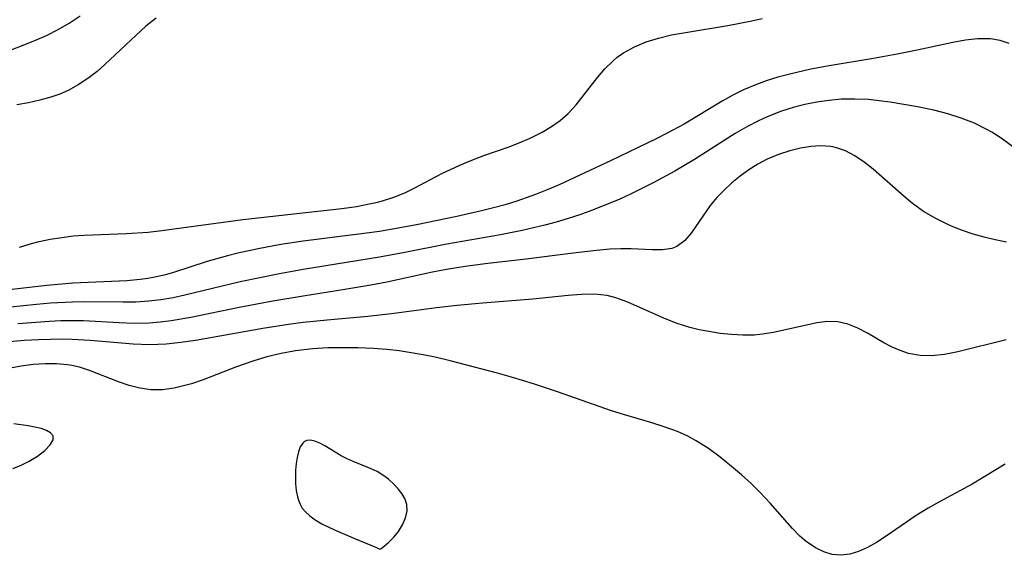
# Model space of a CAD drawing. Header units: metres. Extents: x 1073367 to 1082519, y 1569854 to 1574957.
# Tile 708 of 1056: x 1081262 to 1081390, y 1570407 to 1570477. Entities that reach past the tile are written whole.
import ezdxf

# ---------------------------------------------------------------- set-up
doc = ezdxf.new("R2010")
doc.units = ezdxf.units.M
doc.layers.add('CGG_CurvaNivelLidar_v1', color=253, linetype='Continuous', lineweight=30)

msp = doc.modelspace()

# ---------------------------------------------------------------- linework, layer by layer
at = {"layer": 'CGG_CurvaNivelLidar_v1'}
for p, q in [((1081266.623, 1570475.8248, 76.5), (1081268.0565, 1570476.6592, 76.5)), ((1081268.0565, 1570476.6592, 76.5), (1081269.5047, 1570477.6309, 76.5)), ((1081279.4058, 1570477.3344, 76), (1081278.072, 1570476.2666, 76)), ((1081353.81, 1570476.3746, 76), (1081356.9137, 1570476.9696, 76)), ((1081356.9137, 1570476.9696, 76), (1081358.2859, 1570477.2804, 76)), ((1081265.1314, 1570475.0808, 76.5), (1081266.623, 1570475.8248, 76.5)), ((1081278.072, 1570476.2666, 76), (1081276.7894, 1570475.1212, 76)), ((1081346.4553, 1570475.1322, 76), (1081348.5558, 1570475.5115, 76)), ((1081348.5558, 1570475.5115, 76), (1081353.81, 1570476.3746, 76)), ((1081259.2122, 1570472.6848, 76.5), (1081263.597, 1570474.4059, 76.5)), ((1081263.597, 1570474.4059, 76.5), (1081265.1314, 1570475.0808, 76.5)), ((1081276.7894, 1570475.1212, 76), (1081272.7287, 1570471.2953, 76)), ((1081341.6495, 1570473.5922, 76), (1081343.1724, 1570474.2198, 76)), ((1081343.1724, 1570474.2198, 76), (1081344.7815, 1570474.7282, 76)), ((1081344.7815, 1570474.7282, 76), (1081346.4553, 1570475.1322, 76)), ((1081383.0917, 1570474.1485, 76.5), (1081378.4557, 1570473.1366, 76.5)), ((1081384.7147, 1570474.4391, 76.5), (1081383.0917, 1570474.1485, 76.5)), ((1081386.2899, 1570474.6163, 76.5), (1081384.7147, 1570474.4391, 76.5)), ((1081387.1525, 1570474.6467, 76.5), (1081386.2899, 1570474.6163, 76.5)), ((1081387.9903, 1570474.6173, 76.5), (1081387.1525, 1570474.6467, 76.5)), ((1081389.2593, 1570474.427, 76.5), (1081387.9903, 1570474.6173, 76.5)), ((1081390.4268, 1570474.0219, 76.5), (1081389.2593, 1570474.427, 76.5)), ((1081339.3995, 1570472.2261, 76), (1081340.2403, 1570472.8223, 76)), ((1081340.2403, 1570472.8223, 76), (1081341.6495, 1570473.5922, 76)), ((1081375.8264, 1570472.625, 76.5), (1081372.492, 1570472.0251, 76.5)), ((1081378.4557, 1570473.1366, 76.5), (1081375.8264, 1570472.625, 76.5)), ((1081272.7287, 1570471.2953, 76), (1081271.6977, 1570470.3885, 76)), ((1081337.8046, 1570470.7142, 76), (1081338.8282, 1570471.7402, 76)), ((1081338.8282, 1570471.7402, 76), (1081339.3995, 1570472.2261, 76)), ((1081372.492, 1570472.0251, 76.5), (1081367.2664, 1570471.1687, 76.5)), ((1081271.6977, 1570470.3885, 76), (1081270.5079, 1570469.4691, 76)), ((1081336.8469, 1570469.5987, 76), (1081337.8046, 1570470.7142, 76)), ((1081361.8478, 1570470.0467, 76.5), (1081360.2998, 1570469.6265, 76.5)), ((1081364.582, 1570470.6634, 76.5), (1081361.8478, 1570470.0467, 76.5)), ((1081367.2664, 1570471.1687, 76.5), (1081364.582, 1570470.6634, 76.5)), ((1081270.5079, 1570469.4691, 76), (1081269.2558, 1570468.6436, 76)), ((1081334.0686, 1570466.0442, 76), (1081336.8469, 1570469.5987, 76)), ((1081358.7755, 1570469.1463, 76.5), (1081357.2945, 1570468.6031, 76.5)), ((1081360.2998, 1570469.6265, 76.5), (1081358.7755, 1570469.1463, 76.5)), ((1081267.9424, 1570467.9259, 76), (1081266.8416, 1570467.4371, 76)), ((1081269.2558, 1570468.6436, 76), (1081267.9424, 1570467.9259, 76)), ((1081355.8458, 1570467.9901, 76.5), (1081354.4338, 1570467.3038, 76.5)), ((1081357.2945, 1570468.6031, 76.5), (1081355.8458, 1570467.9901, 76.5)), ((1081262.772, 1570466.3083, 76), (1081261.2602, 1570466.0427, 76)), ((1081264.2569, 1570466.6257, 76), (1081262.772, 1570466.3083, 76)), ((1081265.7055, 1570467.0281, 76), (1081264.2569, 1570466.6257, 76)), ((1081266.8416, 1570467.4371, 76), (1081265.7055, 1570467.0281, 76)), ((1081353.0442, 1570466.5345, 76.5), (1081348.1223, 1570463.5448, 76.5)), ((1081354.4338, 1570467.3038, 76.5), (1081353.0442, 1570466.5345, 76.5)), ((1081365.3788, 1570466.3886, 77), (1081363.8342, 1570466.0743, 77)), ((1081366.9642, 1570466.6212, 77), (1081365.3788, 1570466.3886, 77)), ((1081368.5602, 1570466.7589, 77), (1081366.9642, 1570466.6212, 77)), ((1081370.3237, 1570466.7932, 77), (1081368.5602, 1570466.7589, 77)), ((1081372.0882, 1570466.7128, 77), (1081370.3237, 1570466.7932, 77)), ((1081373.5131, 1570466.5716, 77), (1081372.0882, 1570466.7128, 77)), ((1081374.9345, 1570466.3807, 77), (1081373.5131, 1570466.5716, 77)), ((1081378.4943, 1570465.7886, 77), (1081374.9345, 1570466.3807, 77)), ((1081331.9831, 1570464.0121, 76), (1081333.0295, 1570464.9156, 76)), ((1081333.0295, 1570464.9156, 76), (1081334.0686, 1570466.0442, 76)), ((1081360.8032, 1570465.2124, 77), (1081358.9008, 1570464.4867, 77)), ((1081362.3075, 1570465.6814, 77), (1081360.8032, 1570465.2124, 77)), ((1081363.8342, 1570466.0743, 77), (1081362.3075, 1570465.6814, 77)), ((1081380.6131, 1570465.3582, 77), (1081378.4943, 1570465.7886, 77)), ((1081382.4151, 1570464.8892, 77), (1081380.6131, 1570465.3582, 77)), ((1081384.176, 1570464.3192, 77), (1081382.4151, 1570464.8892, 77)), ((1081330.8372, 1570463.2034, 76), (1081331.9831, 1570464.0121, 76)), ((1081357.7716, 1570463.9695, 77), (1081356.287, 1570463.1835, 77)), ((1081358.9008, 1570464.4867, 77), (1081357.7716, 1570463.9695, 77)), ((1081385.8822, 1570463.6415, 77), (1081384.176, 1570464.3192, 77)), ((1081387.5159, 1570462.8403, 77), (1081385.8822, 1570463.6415, 77)), ((1081328.0843, 1570461.7014, 76), (1081329.6126, 1570462.4742, 76)), ((1081329.6126, 1570462.4742, 76), (1081330.8372, 1570463.2034, 76)), ((1081348.1223, 1570463.5448, 76.5), (1081345.8202, 1570462.2937, 76.5)), ((1081356.287, 1570463.1835, 77), (1081354.7687, 1570462.2883, 77)), ((1081388.1543, 1570462.4734, 77), (1081387.5159, 1570462.8403, 77)), ((1081389.3757, 1570461.682, 77), (1081388.1543, 1570462.4734, 77)), ((1081325.1917, 1570460.5365, 76), (1081326.6578, 1570461.0896, 76)), ((1081326.6578, 1570461.0896, 76), (1081328.0843, 1570461.7014, 76)), ((1081344.4543, 1570461.6027, 76.5), (1081338.5239, 1570458.7547, 76.5)), ((1081345.8202, 1570462.2937, 76.5), (1081344.4543, 1570461.6027, 76.5)), ((1081354.7687, 1570462.2883, 77), (1081349.4458, 1570458.9158, 77)), ((1081393.5629, 1570458.6135, 77), (1081389.3757, 1570461.682, 77)), ((1081322.042, 1570459.4405, 76), (1081325.1917, 1570460.5365, 76)), ((1081361.8846, 1570460.035, 77.5), (1081360.3946, 1570459.5562, 77.5)), ((1081363.2391, 1570460.3799, 77.5), (1081361.8846, 1570460.035, 77.5)), ((1081364.5852, 1570460.619, 77.5), (1081363.2391, 1570460.3799, 77.5)), ((1081365.9134, 1570460.7167, 77.5), (1081364.5852, 1570460.619, 77.5)), ((1081367.2134, 1570460.6291, 77.5), (1081365.9134, 1570460.7167, 77.5)), ((1081367.8227, 1570460.5069, 77.5), (1081367.2134, 1570460.6291, 77.5)), ((1081369.1023, 1570460.0597, 77.5), (1081367.8227, 1570460.5069, 77.5)), ((1081370.3388, 1570459.4065, 77.5), (1081369.1023, 1570460.0597, 77.5)), ((1081318.9038, 1570458.1848, 76), (1081320.4635, 1570458.8391, 76)), ((1081320.4635, 1570458.8391, 76), (1081322.042, 1570459.4405, 76)), ((1081338.5239, 1570458.7547, 76.5), (1081331.8367, 1570455.6481, 76.5)), ((1081349.4458, 1570458.9158, 77), (1081346.8794, 1570457.4042, 77)), ((1081358.9338, 1570458.9543, 77.5), (1081357.714, 1570458.3149, 77.5)), ((1081360.3946, 1570459.5562, 77.5), (1081358.9338, 1570458.9543, 77.5)), ((1081371.5415, 1570458.5978, 77.5), (1081370.3388, 1570459.4065, 77.5)), ((1081372.7179, 1570457.6751, 77.5), (1081371.5415, 1570458.5978, 77.5)), ((1081316.5661, 1570457.0868, 76), (1081318.9038, 1570458.1848, 76)), ((1081346.8794, 1570457.4042, 77), (1081344.0606, 1570455.8814, 77)), ((1081356.5392, 1570457.5799, 77.5), (1081355.4124, 1570456.7695, 77.5)), ((1081357.714, 1570458.3149, 77.5), (1081356.5392, 1570457.5799, 77.5)), ((1081376.7433, 1570454.1035, 77.5), (1081372.7179, 1570457.6751, 77.5)), ((1081312.9872, 1570455.194, 76), (1081316.5661, 1570457.0868, 76)), ((1081355.4124, 1570456.7695, 77.5), (1081354.3255, 1570455.8871, 77.5)), ((1081311.7467, 1570454.5965, 76), (1081312.9872, 1570455.194, 76)), ((1081330.3051, 1570454.9814, 76.5), (1081328.759, 1570454.3559, 76.5)), ((1081331.8367, 1570455.6481, 76.5), (1081330.3051, 1570454.9814, 76.5)), ((1081344.0606, 1570455.8814, 77), (1081341.2022, 1570454.452, 77)), ((1081353.3046, 1570454.9532, 77.5), (1081352.3636, 1570453.9746, 77.5)), ((1081354.3255, 1570455.8871, 77.5), (1081353.3046, 1570454.9532, 77.5)), ((1081307.3479, 1570453.1843, 76), (1081308.2163, 1570453.3906, 76)), ((1081308.2163, 1570453.3906, 76), (1081308.8666, 1570453.5659, 76)), ((1081308.8666, 1570453.5659, 76), (1081310.3306, 1570454.0328, 76)), ((1081310.3306, 1570454.0328, 76), (1081311.7467, 1570454.5965, 76)), ((1081326.3574, 1570453.5118, 76.5), (1081324.8319, 1570453.0487, 76.5)), ((1081328.759, 1570454.3559, 76.5), (1081326.3574, 1570453.5118, 76.5)), ((1081339.7559, 1570453.7825, 77), (1081338.3681, 1570453.1852, 77)), ((1081341.2022, 1570454.452, 77), (1081339.7559, 1570453.7825, 77)), ((1081352.3636, 1570453.9746, 77.5), (1081351.5201, 1570452.9561, 77.5)), ((1081377.8373, 1570453.1995, 77.5), (1081376.7433, 1570454.1035, 77.5)), ((1081290.6916, 1570451.1213, 76), (1081303.5803, 1570452.5477, 76)), ((1081303.5803, 1570452.5477, 76), (1081305.4808, 1570452.8269, 76)), ((1081305.4808, 1570452.8269, 76), (1081307.3479, 1570453.1843, 76)), ((1081321.7433, 1570452.2318, 76.5), (1081318.5249, 1570451.5001, 76.5)), ((1081323.2929, 1570452.6244, 76.5), (1081321.7433, 1570452.2318, 76.5)), ((1081324.8319, 1570453.0487, 76.5), (1081323.2929, 1570452.6244, 76.5)), ((1081336.0738, 1570452.291, 77), (1081334.5484, 1570451.7484, 77)), ((1081338.3681, 1570453.1852, 77), (1081336.0738, 1570452.291, 77)), ((1081351.5201, 1570452.9561, 77.5), (1081349.0245, 1570449.3327, 77.5)), ((1081379.2615, 1570452.1744, 77.5), (1081377.8373, 1570453.1995, 77.5)), ((1081380.856, 1570451.2366, 77.5), (1081379.2615, 1570452.1744, 77.5)), ((1081280.1213, 1570449.6981, 76), (1081290.6916, 1570451.1213, 76)), ((1081318.5249, 1570451.5001, 76.5), (1081313.2681, 1570450.4253, 76.5)), ((1081333.0092, 1570451.2424, 77), (1081331.4564, 1570450.7764, 77)), ((1081334.5484, 1570451.7484, 77), (1081333.0092, 1570451.2424, 77)), ((1081382.532, 1570450.4271, 77.5), (1081380.856, 1570451.2366, 77.5)), ((1081278.3498, 1570449.489, 76), (1081280.1213, 1570449.6981, 76)), ((1081308.4585, 1570449.5791, 76.5), (1081305.4432, 1570449.1605, 76.5)), ((1081310.1668, 1570449.858, 76.5), (1081308.4585, 1570449.5791, 76.5)), ((1081313.2681, 1570450.4253, 76.5), (1081310.1668, 1570449.858, 76.5)), ((1081327.0408, 1570449.6982, 77), (1081324.1999, 1570449.1434, 77)), ((1081329.9602, 1570450.3724, 77), (1081327.0408, 1570449.6982, 77)), ((1081331.4564, 1570450.7764, 77), (1081329.9602, 1570450.3724, 77)), ((1081383.4315, 1570450.0494, 77.5), (1081382.532, 1570450.4271, 77.5)), ((1081384.346, 1570449.7014, 77.5), (1081383.4315, 1570450.0494, 77.5)), ((1081385.7453, 1570449.2337, 77.5), (1081384.346, 1570449.7014, 77.5)), ((1081263.151, 1570447.9857, 76), (1081264.1602, 1570448.2426, 76)), ((1081264.1602, 1570448.2426, 76), (1081265.6193, 1570448.5501, 76)), ((1081265.6193, 1570448.5501, 76), (1081267.0982, 1570448.795, 76)), ((1081267.0982, 1570448.795, 76), (1081268.5923, 1570448.9767, 76)), ((1081268.5923, 1570448.9767, 76), (1081269.9928, 1570449.0901, 76)), ((1081269.9928, 1570449.0901, 76), (1081275.5464, 1570449.3129, 76)), ((1081275.5464, 1570449.3129, 76), (1081278.3498, 1570449.489, 76)), ((1081298.531, 1570448.2939, 76.5), (1081295.6198, 1570447.8524, 76.5)), ((1081305.4432, 1570449.1605, 76.5), (1081298.531, 1570448.2939, 76.5)), ((1081324.1999, 1570449.1434, 77), (1081317.2225, 1570447.8911, 77)), ((1081348.1397, 1570448.3338, 77.5), (1081347.1435, 1570447.6092, 77.5)), ((1081349.0245, 1570449.3327, 77.5), (1081348.1397, 1570448.3338, 77.5)), ((1081387.1681, 1570448.8278, 77.5), (1081385.7453, 1570449.2337, 77.5)), ((1081388.6082, 1570448.4796, 77.5), (1081387.1681, 1570448.8278, 77.5)), ((1081390.0501, 1570448.1863, 77.5), (1081388.6082, 1570448.4796, 77.5)), ((1081261.6254, 1570447.5049, 76), (1081263.151, 1570447.9857, 76)), ((1081292.6646, 1570447.3138, 76.5), (1081290.0045, 1570446.7353, 76.5)), ((1081295.6198, 1570447.8524, 76.5), (1081292.6646, 1570447.3138, 76.5)), ((1081317.2225, 1570447.8911, 77), (1081311.7603, 1570446.8151, 77)), ((1081336.6887, 1570447.0997, 77.5), (1081333.3129, 1570446.7112, 77.5)), ((1081338.4495, 1570447.2389, 77.5), (1081336.6887, 1570447.0997, 77.5)), ((1081339.8522, 1570447.292, 77.5), (1081338.4495, 1570447.2389, 77.5)), ((1081341.2088, 1570447.2938, 77.5), (1081339.8522, 1570447.292, 77.5)), ((1081343.9528, 1570447.1728, 77.5), (1081341.2088, 1570447.2938, 77.5)), ((1081345.2875, 1570447.164, 77.5), (1081343.9528, 1570447.1728, 77.5)), ((1081346.5009, 1570447.3545, 77.5), (1081345.2875, 1570447.164, 77.5)), ((1081347.1435, 1570447.6092, 77.5), (1081346.5009, 1570447.3545, 77.5)), ((1081288.6896, 1570446.4078, 76.5), (1081286.0338, 1570445.6409, 76.5)), ((1081290.0045, 1570446.7353, 76.5), (1081288.6896, 1570446.4078, 76.5)), ((1081308.4572, 1570446.198, 77), (1081298.5314, 1570444.6116, 77)), ((1081311.7603, 1570446.8151, 77), (1081308.4572, 1570446.198, 77)), ((1081327.5326, 1570445.9575, 77.5), (1081322.5774, 1570445.3947, 77.5)), ((1081333.3129, 1570446.7112, 77.5), (1081327.5326, 1570445.9575, 77.5)), ((1081286.0338, 1570445.6409, 76.5), (1081281.6613, 1570444.2211, 76.5)), ((1081298.5314, 1570444.6116, 77), (1081295.4591, 1570444.0612, 77)), ((1081317.1817, 1570444.6042, 77.5), (1081315.3801, 1570444.2548, 77.5)), ((1081319.6322, 1570445.0113, 77.5), (1081317.1817, 1570444.6042, 77.5)), ((1081322.5774, 1570445.3947, 77.5), (1081319.6322, 1570445.0113, 77.5)), ((1081275.5967, 1570443.1555, 76.5), (1081268.5522, 1570442.8417, 76.5)), ((1081277.3286, 1570443.317, 76.5), (1081275.5967, 1570443.1555, 76.5)), ((1081278.3052, 1570443.4515, 76.5), (1081277.3286, 1570443.317, 76.5)), ((1081279.2365, 1570443.6184, 76.5), (1081278.3052, 1570443.4515, 76.5)), ((1081280.4548, 1570443.8932, 76.5), (1081279.2365, 1570443.6184, 76.5)), ((1081281.6613, 1570444.2211, 76.5), (1081280.4548, 1570443.8932, 76.5)), ((1081295.4591, 1570444.0612, 77), (1081290.3492, 1570442.9991, 77)), ((1081315.3801, 1570444.2548, 77.5), (1081309.3998, 1570442.973, 77.5)), ((1081265.1546, 1570442.5439, 76.5), (1081256.3762, 1570441.4987, 76.5)), ((1081268.5522, 1570442.8417, 76.5), (1081265.1546, 1570442.5439, 76.5)), ((1081290.3492, 1570442.9991, 77), (1081283.1405, 1570441.2547, 77)), ((1081303.945, 1570442.0009, 77.5), (1081298.5288, 1570441.1571, 77.5)), ((1081307.3243, 1570442.5761, 77.5), (1081303.945, 1570442.0009, 77.5)), ((1081309.3998, 1570442.973, 77.5), (1081307.3243, 1570442.5761, 77.5)), ((1081280.0129, 1570440.6664, 77), (1081278.4238, 1570440.4814, 77)), ((1081281.5949, 1570440.9322, 77), (1081280.0129, 1570440.6664, 77)), ((1081283.1405, 1570441.2547, 77), (1081281.5949, 1570440.9322, 77)), ((1081298.5288, 1570441.1571, 77.5), (1081294.5754, 1570440.4908, 77.5)), ((1081328.4154, 1570440.7474, 78), (1081321.8692, 1570440.2411, 78)), ((1081333.013, 1570441.2225, 78), (1081328.4154, 1570440.7474, 78)), ((1081334.7461, 1570441.3642, 78), (1081333.013, 1570441.2225, 78)), ((1081336.4383, 1570441.3868, 78), (1081334.7461, 1570441.3642, 78)), ((1081338.0842, 1570441.213, 78), (1081336.4383, 1570441.3868, 78)), ((1081339.2309, 1570440.931, 78), (1081338.0842, 1570441.213, 78)), ((1081340.804, 1570440.3612, 78), (1081339.2309, 1570440.931, 78)), ((1081263.8424, 1570440.0824, 77), (1081255.4471, 1570439.1666, 77)), ((1081265.6317, 1570440.2354, 77), (1081263.8424, 1570440.0824, 77)), ((1081268.4982, 1570440.3828, 77), (1081265.6317, 1570440.2354, 77)), ((1081269.9778, 1570440.3993, 77), (1081268.4982, 1570440.3828, 77)), ((1081275.0843, 1570440.3573, 77), (1081269.9778, 1570440.3993, 77)), ((1081276.7579, 1570440.3847, 77), (1081275.0843, 1570440.3573, 77)), ((1081278.4238, 1570440.4814, 77), (1081276.7579, 1570440.3847, 77)), ((1081290.2105, 1570439.6617, 77.5), (1081283.917, 1570438.3539, 77.5)), ((1081294.5754, 1570440.4908, 77.5), (1081290.2105, 1570439.6617, 77.5)), ((1081315.9006, 1570439.6195, 78), (1081310.0197, 1570438.8359, 78)), ((1081318.589, 1570439.9465, 78), (1081315.9006, 1570439.6195, 78)), ((1081321.8692, 1570440.2411, 78), (1081318.589, 1570439.9465, 78)), ((1081345.5511, 1570438.2343, 78), (1081340.804, 1570440.3612, 78)), ((1081283.917, 1570438.3539, 77.5), (1081281.3553, 1570437.9257, 77.5)), ((1081301.6649, 1570438.0328, 78), (1081298.5419, 1570437.7, 78)), ((1081306.9342, 1570438.5118, 78), (1081301.6649, 1570438.0328, 78)), ((1081310.0197, 1570438.8359, 78), (1081306.9342, 1570438.5118, 78)), ((1081347.1887, 1570437.6047, 78), (1081345.5511, 1570438.2343, 78)), ((1081265.5, 1570437.8699, 77.5), (1081261.3985, 1570437.567, 77.5)), ((1081266.9896, 1570437.9289, 77.5), (1081265.5, 1570437.8699, 77.5)), ((1081268.4768, 1570437.9465, 77.5), (1081266.9896, 1570437.9289, 77.5)), ((1081269.9362, 1570437.9174, 77.5), (1081268.4768, 1570437.9465, 77.5)), ((1081274.5864, 1570437.6753, 77.5), (1081269.9362, 1570437.9174, 77.5)), ((1081276.5275, 1570437.6103, 77.5), (1081274.5864, 1570437.6753, 77.5)), ((1081278.4638, 1570437.6403, 77.5), (1081276.5275, 1570437.6103, 77.5)), ((1081279.9107, 1570437.7501, 77.5), (1081278.4638, 1570437.6403, 77.5)), ((1081281.3553, 1570437.9257, 77.5), (1081279.9107, 1570437.7501, 77.5)), ((1081293.2809, 1570436.9303, 78), (1081284.521, 1570435.3819, 78)), ((1081296.6033, 1570437.4444, 78), (1081293.2809, 1570436.9303, 78)), ((1081298.5419, 1570437.7, 78), (1081296.6033, 1570437.4444, 78)), ((1081348.8646, 1570437.0779, 78), (1081347.1887, 1570437.6047, 78)), ((1081350.0892, 1570436.7803, 78), (1081348.8646, 1570437.0779, 78)), ((1081351.3273, 1570436.5386, 78), (1081350.0892, 1570436.7803, 78)), ((1081365.3735, 1570437.677, 78), (1081359.7628, 1570436.415, 78)), ((1081366.7685, 1570437.8574, 78), (1081365.3735, 1570437.677, 78)), ((1081368.1192, 1570437.8237, 78), (1081366.7685, 1570437.8574, 78)), ((1081369.4223, 1570437.5131, 78), (1081368.1192, 1570437.8237, 78)), ((1081370.6983, 1570436.9837, 78), (1081369.4223, 1570437.5131, 78)), ((1081371.9628, 1570436.3159, 78), (1081370.6983, 1570436.9837, 78)), ((1081264.1459, 1570435.4747, 78), (1081262.2265, 1570435.3603, 78)), ((1081267.2576, 1570435.5494, 78), (1081264.1459, 1570435.4747, 78)), ((1081268.451, 1570435.5287, 78), (1081267.2576, 1570435.5494, 78)), ((1081270.7903, 1570435.3913, 78), (1081268.451, 1570435.5287, 78)), ((1081352.8063, 1570436.3075, 78), (1081351.3273, 1570436.5386, 78)), ((1081354.2888, 1570436.1441, 78), (1081352.8063, 1570436.3075, 78)), ((1081355.7679, 1570436.0646, 78), (1081354.2888, 1570436.1441, 78)), ((1081357.2364, 1570436.0895, 78), (1081355.7679, 1570436.0646, 78)), ((1081358.2914, 1570436.1841, 78), (1081357.2364, 1570436.0895, 78)), ((1081359.7628, 1570436.415, 78), (1081358.2914, 1570436.1841, 78)), ((1081374.1039, 1570435.0862, 78), (1081371.9628, 1570436.3159, 78)), ((1081390.0034, 1570435.4735, 78), (1081383.7239, 1570433.9161, 78)), ((1081262.2265, 1570435.3603, 78), (1081260.3052, 1570435.2043, 78)), ((1081276.3943, 1570434.8853, 78), (1081270.7903, 1570435.3913, 78)), ((1081278.512, 1570434.8177, 78), (1081276.3943, 1570434.8853, 78)), ((1081280.7044, 1570434.9142, 78), (1081278.512, 1570434.8177, 78)), ((1081282.6122, 1570435.1109, 78), (1081280.7044, 1570434.9142, 78)), ((1081284.521, 1570435.3819, 78), (1081282.6122, 1570435.1109, 78)), ((1081299.7965, 1570434.2848, 78.5), (1081297.5416, 1570434.0144, 78.5)), ((1081301.7451, 1570434.4047, 78.5), (1081299.7965, 1570434.2848, 78.5)), ((1081303.7022, 1570434.4415, 78.5), (1081301.7451, 1570434.4047, 78.5)), ((1081305.6636, 1570434.4109, 78.5), (1081303.7022, 1570434.4415, 78.5)), ((1081307.6252, 1570434.3217, 78.5), (1081305.6636, 1570434.4109, 78.5)), ((1081309.4212, 1570434.1874, 78.5), (1081307.6252, 1570434.3217, 78.5)), ((1081311.0044, 1570434.0146, 78.5), (1081309.4212, 1570434.1874, 78.5)), ((1081375.2071, 1570434.5105, 78), (1081374.1039, 1570435.0862, 78)), ((1081376.2403, 1570434.0594, 78), (1081375.2071, 1570434.5105, 78)), ((1081293.8157, 1570433.2383, 78.5), (1081291.9978, 1570432.7042, 78.5)), ((1081295.6661, 1570433.6747, 78.5), (1081293.8157, 1570433.2383, 78.5)), ((1081297.5416, 1570434.0144, 78.5), (1081295.6661, 1570433.6747, 78.5)), ((1081312.5822, 1570433.7915, 78.5), (1081311.0044, 1570434.0146, 78.5)), ((1081314.1534, 1570433.5206, 78.5), (1081312.5822, 1570433.7915, 78.5)), ((1081315.7162, 1570433.2018, 78.5), (1081314.1534, 1570433.5206, 78.5)), ((1081317.6782, 1570432.7351, 78.5), (1081315.7162, 1570433.2018, 78.5)), ((1081377.3075, 1570433.706, 78), (1081376.2403, 1570434.0594, 78)), ((1081378.8135, 1570433.428, 78), (1081377.3075, 1570433.706, 78)), ((1081380.3026, 1570433.3956, 78), (1081378.8135, 1570433.428, 78)), ((1081381.998, 1570433.5762, 78), (1081380.3026, 1570433.3956, 78)), ((1081383.7239, 1570433.9161, 78), (1081381.998, 1570433.5762, 78)), ((1081261.8286, 1570432.0316, 78.5), (1081258.4976, 1570431.4384, 78.5)), ((1081263.3967, 1570432.2407, 78.5), (1081261.8286, 1570432.0316, 78.5)), ((1081264.9497, 1570432.358, 78.5), (1081263.3967, 1570432.2407, 78.5)), ((1081266.4068, 1570432.3531, 78.5), (1081264.9497, 1570432.358, 78.5)), ((1081267.8402, 1570432.2183, 78.5), (1081266.4068, 1570432.3531, 78.5)), ((1081268.4177, 1570432.1219, 78.5), (1081267.8402, 1570432.2183, 78.5)), ((1081269.4349, 1570431.8875, 78.5), (1081268.4177, 1570432.1219, 78.5)), ((1081270.7248, 1570431.4788, 78.5), (1081269.4349, 1570431.8875, 78.5)), ((1081289.8691, 1570431.9465, 78.5), (1081285.4996, 1570430.2699, 78.5)), ((1081291.9978, 1570432.7042, 78.5), (1081289.8691, 1570431.9465, 78.5)), ((1081323.8323, 1570431.1084, 78.5), (1081317.6782, 1570432.7351, 78.5)), ((1081274.4975, 1570429.9823, 78.5), (1081270.7248, 1570431.4788, 78.5)), ((1081325.6323, 1570430.5963, 78.5), (1081323.8323, 1570431.1084, 78.5)), ((1081328.5023, 1570429.72, 78.5), (1081325.6323, 1570430.5963, 78.5)), ((1081275.8802, 1570429.5109, 78.5), (1081274.4975, 1570429.9823, 78.5)), ((1081277.2807, 1570429.1561, 78.5), (1081275.8802, 1570429.5109, 78.5)), ((1081278.6995, 1570428.9647, 78.5), (1081277.2807, 1570429.1561, 78.5)), ((1081281.7603, 1570429.1898, 78.5), (1081280.223, 1570428.9799, 78.5)), ((1081283.3043, 1570429.555, 78.5), (1081281.7603, 1570429.1898, 78.5)), ((1081283.9762, 1570429.7539, 78.5), (1081283.3043, 1570429.555, 78.5)), ((1081285.4996, 1570430.2699, 78.5), (1081283.9762, 1570429.7539, 78.5)), ((1081331.6249, 1570428.6931, 78.5), (1081328.5023, 1570429.72, 78.5)), ((1081280.223, 1570428.9799, 78.5), (1081278.6995, 1570428.9647, 78.5)), ((1081338.6733, 1570426.234, 78.5), (1081331.6249, 1570428.6931, 78.5)), ((1081340.2282, 1570425.7354, 78.5), (1081338.6733, 1570426.234, 78.5)), ((1081343.7761, 1570424.6962, 78.5), (1081340.2282, 1570425.7354, 78.5)), ((1081262.7503, 1570424.289, 79), (1081260.8586, 1570424.5253, 79)), ((1081263.6238, 1570424.1188, 79), (1081262.7503, 1570424.289, 79)), ((1081264.421, 1570423.9117, 79), (1081263.6238, 1570424.1188, 79)), ((1081265.1107, 1570423.6613, 79), (1081264.421, 1570423.9117, 79)), ((1081345.5244, 1570424.151, 78.5), (1081343.7761, 1570424.6962, 78.5)), ((1081347.2328, 1570423.5261, 78.5), (1081345.5244, 1570424.151, 78.5)), ((1081265.65, 1570423.3571, 79), (1081265.1107, 1570423.6613, 79)), ((1081265.9804, 1570422.9835, 79), (1081265.65, 1570423.3571, 79)), ((1081265.988, 1570422.4547, 79), (1081265.9804, 1570422.9835, 79)), ((1081348.5929, 1570422.9188, 78.5), (1081347.2328, 1570423.5261, 78.5)), ((1081349.6918, 1570422.3348, 78.5), (1081348.5929, 1570422.9188, 78.5)), ((1081264.8962, 1570421.0632, 79), (1081265.5992, 1570421.7929, 79)), ((1081265.5992, 1570421.7929, 79), (1081265.988, 1570422.4547, 79)), ((1081298.152, 1570421.5449, 79), (1081297.9122, 1570420.9058, 79)), ((1081298.4759, 1570422.0408, 79), (1081298.152, 1570421.5449, 79)), ((1081298.6909, 1570422.2287, 79), (1081298.4759, 1570422.0408, 79)), ((1081299.0216, 1570422.3788, 79), (1081298.6909, 1570422.2287, 79)), ((1081299.4764, 1570422.4155, 79), (1081299.0216, 1570422.3788, 79)), ((1081300.0587, 1570422.2857, 79), (1081299.4764, 1570422.4155, 79)), ((1081300.6825, 1570422.0176, 79), (1081300.0587, 1570422.2857, 79)), ((1081301.3392, 1570421.6567, 79), (1081300.6825, 1570422.0176, 79)), ((1081303.4721, 1570420.3662, 79), (1081301.3392, 1570421.6567, 79)), ((1081351.2779, 1570421.3267, 78.5), (1081349.6918, 1570422.3348, 78.5)), ((1081352.7993, 1570420.2017, 78.5), (1081351.2779, 1570421.3267, 78.5)), ((1081262.883, 1570419.6591, 79), (1081263.9632, 1570420.331, 79)), ((1081263.9632, 1570420.331, 79), (1081264.8962, 1570421.0632, 79)), ((1081297.7377, 1570420.1647, 79), (1081297.6162, 1570419.3534, 79)), ((1081297.9122, 1570420.9058, 79), (1081297.7377, 1570420.1647, 79)), ((1081304.2396, 1570419.9649, 79), (1081303.4721, 1570420.3662, 79)), ((1081354.2765, 1570419.0008, 78.5), (1081352.7993, 1570420.2017, 78.5)), ((1081260.7493, 1570418.7399, 79), (1081261.7377, 1570419.1033, 79)), ((1081261.7377, 1570419.1033, 79), (1081262.883, 1570419.6591, 79)), ((1081297.6162, 1570419.3534, 79), (1081297.5411, 1570418.4974, 79)), ((1081305.0171, 1570419.6244, 79), (1081304.2396, 1570419.9649, 79)), ((1081307.3974, 1570418.6971, 79), (1081305.0171, 1570419.6244, 79)), ((1081355.5613, 1570417.8956, 78.5), (1081354.2765, 1570419.0008, 78.5)), ((1081389.8991, 1570419.2664, 78.5), (1081385.6018, 1570416.6881, 78.5)), ((1081297.5411, 1570418.4974, 79), (1081297.5115, 1570417.6176, 79)), ((1081297.5115, 1570417.6176, 79), (1081297.5321, 1570416.7324, 79)), ((1081308.1546, 1570418.3291, 79), (1081307.3974, 1570418.6971, 79)), ((1081308.9108, 1570417.8581, 79), (1081308.1546, 1570418.3291, 79)), ((1081309.6173, 1570417.3165, 79), (1081308.9108, 1570417.8581, 79)), ((1081356.814, 1570416.7581, 78.5), (1081355.5613, 1570417.8956, 78.5)), ((1081297.5321, 1570416.7324, 79), (1081297.6143, 1570415.8594, 79)), ((1081310.2747, 1570416.722, 79), (1081309.6173, 1570417.3165, 79)), ((1081310.878, 1570416.0885, 79), (1081310.2747, 1570416.722, 79)), ((1081358.0221, 1570415.5862, 78.5), (1081356.814, 1570416.7581, 78.5)), ((1081385.6018, 1570416.6881, 78.5), (1081381.2749, 1570414.358, 78.5)), ((1081297.6143, 1570415.8594, 79), (1081297.777, 1570415.0175, 79)), ((1081297.777, 1570415.0175, 79), (1081297.9071, 1570414.5856, 79)), ((1081311.374, 1570415.4806, 79), (1081310.878, 1570416.0885, 79)), ((1081311.7752, 1570414.8109, 79), (1081311.374, 1570415.4806, 79)), ((1081359.306, 1570414.231, 78.5), (1081358.0221, 1570415.5862, 78.5)), ((1081297.9071, 1570414.5856, 79), (1081298.0745, 1570414.1726, 79)), ((1081298.0745, 1570414.1726, 79), (1081298.4162, 1570413.5807, 79)), ((1081312.0153, 1570414.0389, 79), (1081311.7752, 1570414.8109, 79)), ((1081312.0505, 1570413.1962, 79), (1081312.0153, 1570414.0389, 79)), ((1081362.2126, 1570410.9147, 78.5), (1081359.306, 1570414.231, 78.5)), ((1081381.2749, 1570414.358, 78.5), (1081379.8549, 1570413.5577, 78.5)), ((1081298.4162, 1570413.5807, 79), (1081298.7961, 1570413.1073, 79)), ((1081298.7961, 1570413.1073, 79), (1081299.386, 1570412.5509, 79)), ((1081299.386, 1570412.5509, 79), (1081300.1107, 1570412.0295, 79)), ((1081311.8496, 1570412.294, 79), (1081312.0505, 1570413.1962, 79)), ((1081378.2931, 1570412.589, 78.5), (1081374.4147, 1570409.9221, 78.5)), ((1081379.8549, 1570413.5577, 78.5), (1081378.2931, 1570412.589, 78.5)), ((1081300.1107, 1570412.0295, 79), (1081300.9674, 1570411.5308, 79)), ((1081300.9674, 1570411.5308, 79), (1081301.9418, 1570411.0358, 79)), ((1081310.9196, 1570410.546, 79), (1081311.4526, 1570411.3961, 79)), ((1081311.4526, 1570411.3961, 79), (1081311.8496, 1570412.294, 79)), ((1081301.9418, 1570411.0358, 79), (1081302.9865, 1570410.5519, 79)), ((1081302.9865, 1570410.5519, 79), (1081305.102, 1570409.6496, 79)), ((1081309.6562, 1570409.1188, 79), (1081310.3102, 1570409.785, 79)), ((1081310.3102, 1570409.785, 79), (1081310.9196, 1570410.546, 79)), ((1081363.1876, 1570409.9197, 78.5), (1081362.2126, 1570410.9147, 78.5)), ((1081363.9884, 1570409.2173, 78.5), (1081363.1876, 1570409.9197, 78.5)), ((1081374.4147, 1570409.9221, 78.5), (1081373.1557, 1570409.1144, 78.5)), ((1081305.102, 1570409.6496, 79), (1081308.0906, 1570408.4329, 79)), ((1081308.6603, 1570408.313, 79), (1081309.0761, 1570408.6191, 79)), ((1081309.0761, 1570408.6191, 79), (1081309.6562, 1570409.1188, 79)), ((1081365.1998, 1570408.3951, 78.5), (1081363.9884, 1570409.2173, 78.5)), ((1081373.1557, 1570409.1144, 78.5), (1081371.9869, 1570408.4587, 78.5)), ((1081308.0906, 1570408.4329, 79), (1081308.5, 1570408.2327, 79)), ((1081308.5, 1570408.2327, 79), (1081308.6603, 1570408.313, 79)), ((1081366.2756, 1570407.8747, 78.5), (1081365.1998, 1570408.3951, 78.5)), ((1081367.3823, 1570407.5407, 78.5), (1081366.2756, 1570407.8747, 78.5)), ((1081368.5092, 1570407.4294, 78.5), (1081367.3823, 1570407.5407, 78.5)), ((1081369.6615, 1570407.5717, 78.5), (1081368.5092, 1570407.4294, 78.5)), ((1081370.8215, 1570407.931, 78.5), (1081369.6615, 1570407.5717, 78.5)), ((1081371.9869, 1570408.4587, 78.5), (1081370.8215, 1570407.931, 78.5))]:
    msp.add_line(p, q, dxfattribs=at)

doc.saveas('drawing.dxf')
